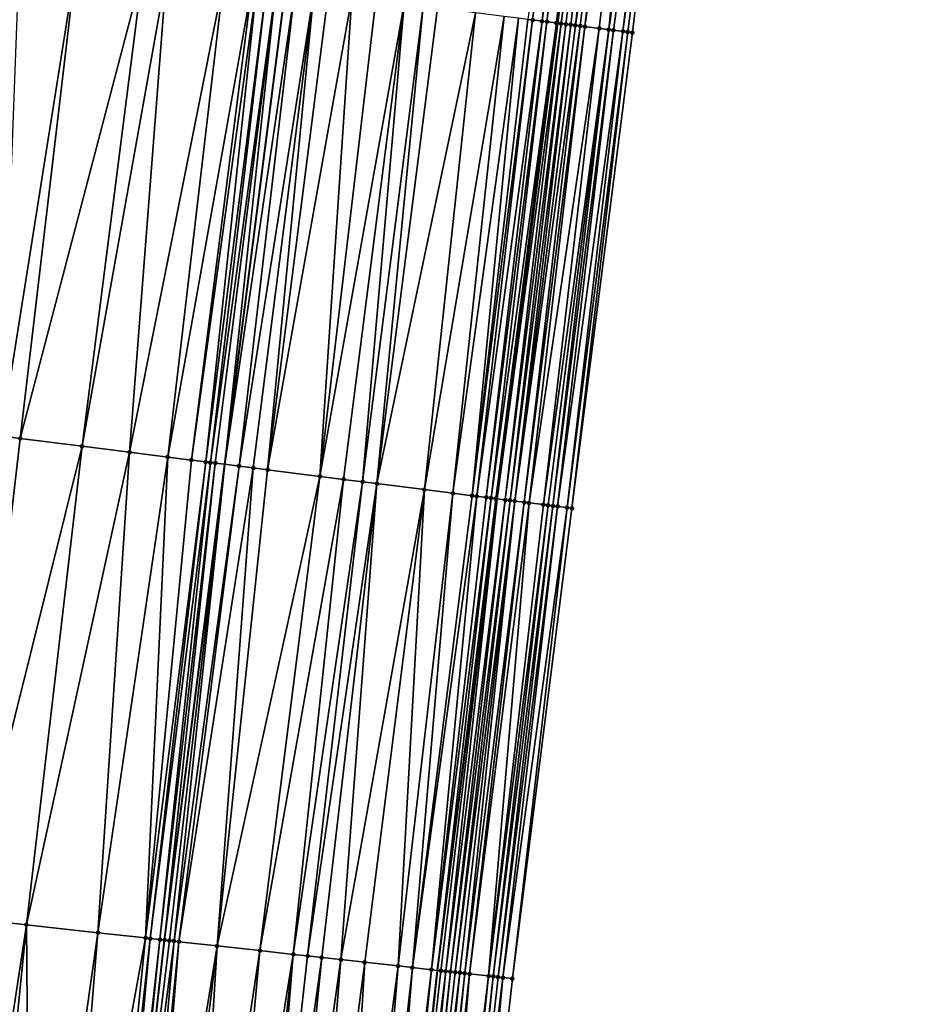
# Model space of a CAD drawing. Header units: feet. Extents: x 2004186 to 2014793, y 836912 to 864902.
# Tile 901 of 974: x 2004236 to 2004273, y 861658 to 861699. Entities that reach past the tile are written whole.
import ezdxf

# ---------------------------------------------------------------- set-up
doc = ezdxf.new("R2010")
doc.units = ezdxf.units.FT
doc.header["$LTSCALE"] = 100
doc.header["$MEASUREMENT"] = 0
for name, color, linetype, lineweight in [('EP_Travel Lane', 5, 'Continuous', 40), ('GPL_Skip Line', 2, 'Continuous', 40), ('Road Shots', 4, 'Continuous', 200), ('Road X-Section', 30, 'Continuous', 13)]:
    doc.layers.add(name, color=color, linetype=linetype, lineweight=lineweight)
doc.layers.add('I-77 SB_MM21-27-Surface-Border', color=7, linetype='Continuous')
doc.layers.add('I-77 SB_MM21-27-Surface-TIN', color=7, linetype='Continuous')

msp = doc.modelspace()

# ---------------------------------------------------------------- linework, layer by layer
at = {"layer": 'EP_Travel Lane'}
msp.add_polyline3d([(2004236.56754917, 861500.5505137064, 469.3571244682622), (2004238.482328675, 861520.4542463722, 469.776434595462), (2004240.397134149, 861540.3582489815, 470.1824757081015), (2004242.311902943, 861560.2618703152, 470.6072651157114), (2004244.226708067, 861580.1658692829, 471.0134773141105), (2004246.430381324, 861599.8806447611, 471.3945759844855), (2004248.655593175, 861619.7524403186, 471.7950859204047), (2004250.880840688, 861639.6245543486, 472.1790967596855), (2004253.106084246, 861659.4966330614, 472.5649318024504), (2004255.598611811, 861679.1552493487, 472.9433469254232), (2004258.127927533, 861698.9900976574, 473.3693686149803), (2004260.657264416, 861718.8251119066, 473.7873135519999), (2004263.18652827, 861738.6595534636, 474.233146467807), (2004265.929918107, 861758.2976924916, 474.6420854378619), (2004268.724748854, 861778.0972558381, 475.0505787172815), (2004271.519651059, 861797.8973254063, 475.4332667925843)], dxfattribs=at)
at = {"layer": 'GPL_Skip Line'}
msp.add_polyline3d([(2004225.093366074, 861501.6595996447, 469.8263800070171), (2004227.033729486, 861521.5610936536, 470.233231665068), (2004228.97405485, 861541.4621974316, 470.6592828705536), (2004230.914420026, 861561.3637095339, 471.0652443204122), (2004232.854807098, 861581.2654462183, 471.460156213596), (2004235.067180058, 861601.1386514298, 471.8604559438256), (2004237.283219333, 861621.0116460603, 472.2519453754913), (2004239.499281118, 861640.8848425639, 472.6329768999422), (2004241.715335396, 861660.7579717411, 473.0174962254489), (2004244.224484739, 861680.5961824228, 473.397603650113), (2004246.753837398, 861700.4313203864, 473.8095277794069), (2004249.283145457, 861720.2661085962, 474.2384806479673), (2004251.81245754, 861740.1009283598, 474.6658972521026), (2004254.596326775, 861759.9019133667, 475.0688618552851), (2004257.413331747, 861779.6982629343, 475.4802737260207), (2004260.230374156, 861799.4948755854, 475.8782724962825)], dxfattribs=at)
at = {"layer": 'I-77 SB_MM21-27-Surface-Border', "color": 3, "linetype": 'ByBlock', "lineweight": -2}
msp.add_polyline3d([(2004272.706248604, 861797.7305978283, 475.3271096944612), (2004270.87945956, 861777.7946982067, 474.8478907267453), (2004268.656578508, 861757.914578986, 474.3978146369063), (2004266.297087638, 861738.2690663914, 473.9376599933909), (2004263.569318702, 861718.4590484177, 473.534443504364), (2004261.23843832, 861698.599229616, 473.0924308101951), (2004258.709119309, 861678.7643555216, 472.6676659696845), (2004256.226923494, 861659.1536028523, 472.3103790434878), (2004254.010886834, 861639.2806316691, 471.9176784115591), (2004251.794888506, 861619.4080042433, 471.507162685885), (2004249.38004766, 861599.5568734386, 471.1312532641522), (2004246.790074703, 861579.9206387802, 470.7847240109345), (2004244.650595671, 861560.0379422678, 470.4078954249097), (2004242.113018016, 861540.1942009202, 470.0241855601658), (2004240.172631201, 861520.2924668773, 469.6291374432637), (2004238.829561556, 861500.3340358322, 469.1590242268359)], dxfattribs=at)
at = {"layer": 'I-77 SB_MM21-27-Surface-TIN', "color": 128, "linetype": 'ByBlock', "lineweight": -2}
for points in [[(2004259.600602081, 861718.9583812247, 473.8579783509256), (2004256.872846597, 861699.1484687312, 473.4496313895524), (2004257.071270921, 861699.1234118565, 473.4378480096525)], [(2004259.600602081, 861718.9583812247, 473.8579783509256), (2004257.071270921, 861699.1234118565, 473.4378480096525), (2004257.468106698, 861699.0731971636, 473.4191959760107)], [(2004259.997436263, 861718.9081540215, 473.8399353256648), (2004259.600602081, 861718.9583812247, 473.8579783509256), (2004257.468106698, 861699.0731971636, 473.4191959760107)], [(2004259.997436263, 861718.9081540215, 473.8399353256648), (2004257.468106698, 861699.0731971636, 473.4191959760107), (2004257.666531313, 861699.0481425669, 473.4073016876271)], [(2004260.195862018, 861718.8831083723, 473.8276053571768), (2004259.997436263, 861718.9081540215, 473.8399353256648), (2004257.666531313, 861699.0481425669, 473.4073016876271)], [(2004260.195862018, 861718.8831083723, 473.8276053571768), (2004257.666531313, 861699.0481425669, 473.4073016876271), (2004258.063404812, 861698.9982236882, 473.3742470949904)], [(2004260.592741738, 861718.833238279, 473.7921754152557), (2004260.195862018, 861718.8831083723, 473.8276053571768), (2004258.063404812, 861698.9982236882, 473.3742470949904)], [(2004260.592741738, 861718.833238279, 473.7921754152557), (2004258.063404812, 861698.9982236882, 473.3742470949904), (2004258.127927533, 861698.9900976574, 473.3693686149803)], [(2004260.592741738, 861718.833238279, 473.7921754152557), (2004258.127927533, 861698.9900976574, 473.3693686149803), (2004260.657264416, 861718.8251119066, 473.7873135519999)], [(2004258.261837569, 861698.9732329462, 473.3592438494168), (2004260.657264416, 861718.8251119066, 473.7873135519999), (2004258.127927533, 861698.9900976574, 473.3693686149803)], [(2004260.989606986, 861718.7832546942, 473.762271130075), (2004260.657264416, 861718.8251119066, 473.7873135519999), (2004258.261837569, 861698.9732329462, 473.3592438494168)], [(2004260.989606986, 861718.7832546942, 473.762271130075), (2004258.261837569, 861698.9732329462, 473.3592438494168), (2004258.460276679, 861698.9482920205, 473.3418151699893)], [(2004260.989606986, 861718.7832546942, 473.762271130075), (2004258.460276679, 861698.9482920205, 473.3418151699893), (2004258.658733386, 861698.923489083, 473.3176681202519)], [(2004260.989606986, 861718.7832546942, 473.762271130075), (2004258.658733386, 861698.923489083, 473.3176681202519), (2004258.857196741, 861698.8987382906, 473.290982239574)], [(2004261.58493375, 861718.7085058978, 473.7063829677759), (2004260.989606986, 861718.7832546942, 473.762271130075), (2004258.857196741, 861698.8987382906, 473.290982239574)], [(2004261.58493375, 861718.7085058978, 473.7063829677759), (2004258.857196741, 861698.8987382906, 473.290982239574), (2004259.055652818, 861698.8739304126, 473.2670757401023)], [(2004261.58493375, 861718.7085058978, 473.7063829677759), (2004259.055652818, 861698.8739304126, 473.2670757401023), (2004259.254100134, 861698.8490538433, 473.2465136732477)], [(2004262.180261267, 861718.6337630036, 473.6502074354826), (2004261.58493375, 861718.7085058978, 473.7063829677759), (2004259.254100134, 861698.8490538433, 473.2465136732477)], [(2004262.180261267, 861718.6337630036, 473.6502074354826), (2004259.254100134, 861698.8490538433, 473.2465136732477), (2004259.84940836, 861698.7741596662, 473.1977039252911)], [(2004262.180261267, 861718.6337630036, 473.6502074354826), (2004259.84940836, 861698.7741596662, 473.1977039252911), (2004260.246276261, 861698.7241968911, 473.1667865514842)], [(2004263.172442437, 861718.5089455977, 473.5685546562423), (2004262.180261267, 861718.6337630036, 473.6502074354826), (2004260.246276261, 861698.7241968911, 473.1667865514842)], [(2004263.172442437, 861718.5089455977, 473.5685546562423), (2004260.246276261, 861698.7241968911, 473.1667865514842), (2004260.444699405, 861698.6991307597, 473.155453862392)], [(2004263.172442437, 861718.5089455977, 473.5685546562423), (2004260.444699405, 861698.6991307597, 473.155453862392), (2004260.841577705, 861698.6492495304, 473.1205661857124)], [(2004263.172442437, 861718.5089455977, 473.5685546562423), (2004260.841577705, 861698.6492495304, 473.1205661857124), (2004263.569318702, 861718.4590484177, 473.534443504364)], [(2004263.569318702, 861718.4590484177, 473.534443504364), (2004260.841577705, 861698.6492495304, 473.1205661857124), (2004261.040011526, 861698.6242671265, 473.1051569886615)], [(2004263.569318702, 861718.4590484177, 473.534443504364), (2004261.040011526, 861698.6242671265, 473.1051569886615), (2004261.23843832, 861698.599229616, 473.0924308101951)], [(2004238.023721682, 861701.538171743, 474.116259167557), (2004235.642772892, 861701.839976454, 474.2030214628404), (2004234.899100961, 861681.7782429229, 473.737805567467)], [(2004238.023721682, 861701.538171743, 474.116259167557), (2004234.899100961, 861681.7782429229, 473.737805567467), (2004235.692751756, 861681.677650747, 473.7084277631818)], [(2004240.801481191, 861701.1859558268, 474.0204126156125), (2004238.023721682, 861701.538171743, 474.116259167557), (2004235.692751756, 861681.677650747, 473.7084277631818)], [(2004240.801481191, 861701.1859558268, 474.0204126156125), (2004235.692751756, 861681.677650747, 473.7084277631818), (2004238.272106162, 861681.3506424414, 473.6170267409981)], [(2004241.793543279, 861701.0602045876, 473.984226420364), (2004240.801481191, 861701.1859558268, 474.0204126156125), (2004238.272106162, 861681.3506424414, 473.6170267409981)], [(2004241.793543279, 861701.0602045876, 473.984226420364), (2004238.272106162, 861681.3506424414, 473.6170267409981), (2004240.256244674, 861681.0992523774, 473.5391820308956)], [(2004244.174496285, 861700.7584329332, 473.8958546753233), (2004241.793543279, 861701.0602045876, 473.984226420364), (2004240.256244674, 861681.0992523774, 473.5391820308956)], [(2004244.174496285, 861700.7584329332, 473.8958546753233), (2004240.256244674, 861681.0992523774, 473.5391820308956), (2004241.843554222, 861680.8981304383, 473.4773876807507)], [(2004245.364973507, 861700.6075527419, 473.851394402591), (2004244.174496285, 861700.7584329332, 473.8958546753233), (2004241.843554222, 861680.8981304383, 473.4773876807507)], [(2004245.364973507, 861700.6075527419, 473.851394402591), (2004241.843554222, 861680.8981304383, 473.4773876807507), (2004242.83561843, 861680.772395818, 473.4403927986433)], [(2004245.563383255, 861700.5823815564, 473.8451765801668), (2004245.364973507, 861700.6075527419, 473.851394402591), (2004242.83561843, 861680.772395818, 473.4403927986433)], [(2004245.563383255, 861700.5823815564, 473.8451765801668), (2004242.83561843, 861680.772395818, 473.4403927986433), (2004243.430866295, 861680.6970282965, 473.4146294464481)], [(2004245.960215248, 861700.5321371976, 473.8279689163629), (2004245.563383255, 861700.5823815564, 473.8451765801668), (2004243.430866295, 861680.6970282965, 473.4146294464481)], [(2004245.960215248, 861700.5321371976, 473.8279689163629), (2004243.430866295, 861680.6970282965, 473.4146294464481), (2004243.629271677, 861680.6718228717, 473.4100787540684)], [(2004246.357012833, 861700.4816230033, 473.8238989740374), (2004245.960215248, 861700.5321371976, 473.8279689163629), (2004243.629271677, 861680.6718228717, 473.4100787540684)], [(2004246.357012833, 861700.4816230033, 473.8238989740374), (2004243.629271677, 861680.6718228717, 473.4100787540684), (2004243.827669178, 861680.646555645, 473.4085370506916)], [(2004246.357012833, 861700.4816230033, 473.8238989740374), (2004243.827669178, 861680.646555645, 473.4085370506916), (2004244.224484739, 861680.5961824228, 473.397603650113)], [(2004246.357012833, 861700.4816230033, 473.8238989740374), (2004244.224484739, 861680.5961824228, 473.397603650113), (2004246.753837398, 861700.4313203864, 473.8095277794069)], [(2004247.15064983, 861700.3809226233, 473.7997890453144), (2004246.753837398, 861700.4313203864, 473.8095277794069), (2004244.224484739, 861680.5961824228, 473.397603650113)], [(2004247.15064983, 861700.3809226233, 473.7997890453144), (2004244.224484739, 861680.5961824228, 473.397603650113), (2004244.819708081, 861680.5206225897, 473.3812035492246)], [(2004247.944295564, 861700.2802907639, 473.7723429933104), (2004247.15064983, 861700.3809226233, 473.7997890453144), (2004244.819708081, 861680.5206225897, 473.3812035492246)], [(2004247.944295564, 861700.2802907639, 473.7723429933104), (2004244.819708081, 861680.5206225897, 473.3812035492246), (2004245.414947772, 861680.4451909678, 473.3585611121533)], [(2004247.944295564, 861700.2802907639, 473.7723429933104), (2004245.414947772, 861680.4451909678, 473.3585611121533), (2004246.010179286, 861680.3696952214, 473.3390407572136)], [(2004248.53952291, 861700.2047623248, 473.7544141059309), (2004247.944295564, 861700.2802907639, 473.7723429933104), (2004246.010179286, 861680.3696952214, 473.3390407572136)], [(2004249.531596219, 861700.079099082, 473.7139435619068), (2004248.53952291, 861700.2047623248, 473.7544141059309), (2004246.010179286, 861680.3696952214, 473.3390407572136)], [(2004249.531596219, 861700.079099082, 473.7139435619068), (2004246.010179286, 861680.3696952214, 473.3390407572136), (2004248.19272483, 861680.093112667, 473.2560156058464)], [(2004250.523660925, 861699.953368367, 473.6767580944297), (2004249.531596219, 861700.079099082, 473.7139435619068), (2004248.19272483, 861680.093112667, 473.2560156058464)], [(2004251.714129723, 861699.8024221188, 473.6355139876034), (2004250.523660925, 861699.953368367, 473.6767580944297), (2004248.19272483, 861680.093112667, 473.2560156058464)], [(2004251.714129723, 861699.8024221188, 473.6355139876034), (2004248.19272483, 861680.093112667, 473.2560156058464), (2004249.184775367, 861679.9672708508, 473.2242398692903)], [(2004251.714129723, 861699.8024221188, 473.6355139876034), (2004249.184775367, 861679.9672708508, 473.2242398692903), (2004249.978426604, 861679.8666821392, 473.1946933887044)], [(2004252.507780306, 861699.701828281, 473.6062167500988), (2004251.714129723, 861699.8024221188, 473.6355139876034), (2004249.978426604, 861679.8666821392, 473.1946933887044)], [(2004252.507780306, 861699.701828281, 473.6062167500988), (2004249.978426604, 861679.8666821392, 473.1946933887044), (2004250.573651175, 861679.7911319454, 473.1778239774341)], [(2004253.103005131, 861699.6262800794, 473.5892500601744), (2004252.507780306, 861699.701828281, 473.6062167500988), (2004250.573651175, 861679.7911319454, 473.1778239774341)], [(2004254.690308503, 861699.4251096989, 473.5298135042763), (2004253.103005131, 861699.6262800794, 473.5892500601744), (2004250.573651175, 861679.7911319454, 473.1778239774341)], [(2004254.690308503, 861699.4251096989, 473.5298135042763), (2004250.573651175, 861679.7911319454, 473.1778239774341), (2004252.55778374, 861679.5396952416, 473.1022500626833)], [(2004255.880771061, 861699.2741145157, 473.4909519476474), (2004254.690308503, 861699.4251096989, 473.5298135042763), (2004252.55778374, 861679.5396952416, 473.1022500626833)], [(2004255.880771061, 861699.2741145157, 473.4909519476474), (2004252.55778374, 861679.5396952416, 473.1022500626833), (2004253.748267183, 861679.3888638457, 473.0554145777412)], [(2004256.476010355, 861699.1986797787, 473.4684609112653), (2004255.880771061, 861699.2741145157, 473.4909519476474), (2004253.748267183, 861679.3888638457, 473.0554145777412)], [(2004256.476010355, 861699.1986797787, 473.4684609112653), (2004253.748267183, 861679.3888638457, 473.0554145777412), (2004254.541941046, 861679.2884525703, 473.0172291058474)], [(2004256.872846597, 861699.1484687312, 473.4496313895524), (2004256.476010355, 861699.1986797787, 473.4684609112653), (2004254.541941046, 861679.2884525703, 473.0172291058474)], [(2004257.071270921, 861699.1234118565, 473.4378480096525), (2004256.872846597, 861699.1484687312, 473.4496313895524), (2004254.541941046, 861679.2884525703, 473.0172291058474)], [(2004257.071270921, 861699.1234118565, 473.4378480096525), (2004254.541941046, 861679.2884525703, 473.0172291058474), (2004254.74036746, 861679.2634120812, 473.0046480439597)], [(2004257.468106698, 861699.0731971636, 473.4191959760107), (2004257.071270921, 861699.1234118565, 473.4378480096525), (2004254.74036746, 861679.2634120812, 473.0046480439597)], [(2004257.468106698, 861699.0731971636, 473.4191959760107), (2004254.74036746, 861679.2634120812, 473.0046480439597), (2004255.137209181, 861679.2132439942, 472.9837270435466)], [(2004257.666531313, 861699.0481425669, 473.4073016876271), (2004257.468106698, 861699.0731971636, 473.4191959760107), (2004255.137209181, 861679.2132439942, 472.9837270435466)], [(2004257.666531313, 861699.0481425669, 473.4073016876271), (2004255.137209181, 861679.2132439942, 472.9837270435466), (2004255.335641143, 861679.1882470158, 472.9690275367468)], [(2004258.063404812, 861698.9982236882, 473.3742470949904), (2004257.666531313, 861699.0481425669, 473.4073016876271), (2004255.335641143, 861679.1882470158, 472.9690275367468)], [(2004258.063404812, 861698.9982236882, 473.3742470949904), (2004255.335641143, 861679.1882470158, 472.9690275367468), (2004255.534089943, 861679.1633820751, 472.9478993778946)], [(2004258.063404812, 861698.9982236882, 473.3742470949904), (2004255.534089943, 861679.1633820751, 472.9478993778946), (2004255.598611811, 861679.1552493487, 472.9433469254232)], [(2004258.063404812, 861698.9982236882, 473.3742470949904), (2004255.598611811, 861679.1552493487, 472.9433469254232), (2004258.127927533, 861698.9900976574, 473.3693686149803)], [(2004258.261837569, 861698.9732329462, 473.3592438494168), (2004258.127927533, 861698.9900976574, 473.3693686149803), (2004255.598611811, 861679.1552493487, 472.9433469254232)], [(2004258.261837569, 861698.9732329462, 473.3592438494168), (2004255.598611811, 861679.1552493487, 472.9433469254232), (2004255.930950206, 861679.1133594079, 472.9198982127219)], [(2004258.460276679, 861698.9482920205, 473.3418151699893), (2004258.261837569, 861698.9732329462, 473.3592438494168), (2004255.930950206, 861679.1133594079, 472.9198982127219)], [(2004258.460276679, 861698.9482920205, 473.3418151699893), (2004255.930950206, 861679.1133594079, 472.9198982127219), (2004256.129389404, 861679.0884191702, 472.9024361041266)], [(2004258.658733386, 861698.923489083, 473.3176681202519), (2004258.460276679, 861698.9482920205, 473.3418151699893), (2004256.129389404, 861679.0884191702, 472.9024361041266)], [(2004258.658733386, 861698.923489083, 473.3176681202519), (2004256.129389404, 861679.0884191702, 472.9024361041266), (2004256.327835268, 861679.0635312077, 472.8824288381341)], [(2004258.857196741, 861698.8987382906, 473.290982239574), (2004258.658733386, 861698.923489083, 473.3176681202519), (2004256.327835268, 861679.0635312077, 472.8824288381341)], [(2004259.055652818, 861698.8739304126, 473.2670757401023), (2004258.857196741, 861698.8987382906, 473.290982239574), (2004256.327835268, 861679.0635312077, 472.8824288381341)], [(2004259.055652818, 861698.8739304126, 473.2670757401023), (2004256.327835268, 861679.0635312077, 472.8824288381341), (2004256.724754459, 861679.0139706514, 472.8319284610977)], [(2004259.254100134, 861698.8490538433, 473.2465136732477), (2004259.055652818, 861698.8739304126, 473.2670757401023), (2004256.724754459, 861679.0139706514, 472.8319284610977)], [(2004259.254100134, 861698.8490538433, 473.2465136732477), (2004256.724754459, 861679.0139706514, 472.8319284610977), (2004256.92320578, 861678.9891254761, 472.8098379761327)], [(2004259.84940836, 861698.7741596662, 473.1977039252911), (2004259.254100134, 861698.8490538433, 473.2465136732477), (2004256.92320578, 861678.9891254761, 472.8098379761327)], [(2004259.84940836, 861698.7741596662, 473.1977039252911), (2004256.92320578, 861678.9891254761, 472.8098379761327), (2004257.518525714, 861678.9143231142, 472.7565582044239)], [(2004260.246276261, 861698.7241968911, 473.1667865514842), (2004259.84940836, 861698.7741596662, 473.1977039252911), (2004257.518525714, 861678.9143231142, 472.7565582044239)], [(2004260.246276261, 861698.7241968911, 473.1667865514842), (2004257.518525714, 861678.9143231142, 472.7565582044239), (2004257.716958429, 861678.8893320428, 472.7415710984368)], [(2004260.246276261, 861698.7241968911, 473.1667865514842), (2004257.716958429, 861678.8893320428, 472.7415710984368), (2004257.915366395, 861678.8641468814, 472.7360338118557)], [(2004260.444699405, 861698.6991307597, 473.155453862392), (2004260.246276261, 861698.7241968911, 473.1667865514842), (2004257.915366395, 861678.8641468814, 472.7360338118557)], [(2004260.444699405, 861698.6991307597, 473.155453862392), (2004257.915366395, 861678.8641468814, 472.7360338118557), (2004258.113801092, 861678.8391713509, 472.7202900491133)], [(2004260.841577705, 861698.6492495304, 473.1205661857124), (2004260.444699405, 861698.6991307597, 473.155453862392), (2004258.113801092, 861678.8391713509, 472.7202900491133)], [(2004260.841577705, 861698.6492495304, 473.1205661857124), (2004258.113801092, 861678.8391713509, 472.7202900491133), (2004258.510684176, 861678.7893276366, 472.6835760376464)], [(2004261.040011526, 861698.6242671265, 473.1051569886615), (2004260.841577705, 861698.6492495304, 473.1205661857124), (2004258.510684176, 861678.7893276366, 472.6835760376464)], [(2004261.040011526, 861698.6242671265, 473.1051569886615), (2004258.510684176, 861678.7893276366, 472.6835760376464), (2004258.709119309, 861678.7643555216, 472.6676659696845)], [(2004261.040011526, 861698.6242671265, 473.1051569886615), (2004258.709119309, 861678.7643555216, 472.6676659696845), (2004261.23843832, 861698.599229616, 473.0924308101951)], [(2004235.692751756, 861681.677650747, 473.7084277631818), (2004234.899100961, 861681.7782429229, 473.737805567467), (2004233.366431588, 861661.6830875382, 473.3179119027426)], [(2004238.272106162, 861681.3506424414, 473.6170267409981), (2004235.692751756, 861681.677650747, 473.7084277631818), (2004233.366431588, 861661.6830875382, 473.3179119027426)], [(2004238.272106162, 861681.3506424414, 473.6170267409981), (2004233.366431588, 861661.6830875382, 473.3179119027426), (2004235.950617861, 861661.3967579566, 473.2241084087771)], [(2004240.256244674, 861681.0992523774, 473.5391820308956), (2004238.272106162, 861681.3506424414, 473.6170267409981), (2004235.950617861, 861661.3967579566, 473.2241084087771)], [(2004240.256244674, 861681.0992523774, 473.5391820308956), (2004235.950617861, 861661.3967579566, 473.2241084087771), (2004238.932386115, 861661.066510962, 473.1089685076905)], [(2004241.843554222, 861680.8981304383, 473.4773876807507), (2004240.256244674, 861681.0992523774, 473.5391820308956), (2004238.932386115, 861661.066510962, 473.1089685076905)], [(2004241.843554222, 861680.8981304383, 473.4773876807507), (2004238.932386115, 861661.066510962, 473.1089685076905), (2004240.9202266, 861660.8463012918, 473.0345401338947)], [(2004242.83561843, 861680.772395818, 473.4403927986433), (2004241.843554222, 861680.8981304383, 473.4773876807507), (2004240.9202266, 861660.8463012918, 473.0345401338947)], [(2004243.430866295, 861680.6970282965, 473.4146294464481), (2004242.83561843, 861680.772395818, 473.4403927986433), (2004240.9202266, 861660.8463012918, 473.0345401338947)], [(2004243.430866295, 861680.6970282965, 473.4146294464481), (2004240.9202266, 861660.8463012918, 473.0345401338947), (2004241.119014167, 861660.8243118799, 473.0254626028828)], [(2004243.629271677, 861680.6718228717, 473.4100787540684), (2004243.430866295, 861680.6970282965, 473.4146294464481), (2004241.119014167, 861660.8243118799, 473.0254626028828)], [(2004243.629271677, 861680.6718228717, 473.4100787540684), (2004241.119014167, 861660.8243118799, 473.0254626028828), (2004241.516556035, 861660.7800347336, 473.022761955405)], [(2004243.827669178, 861680.646555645, 473.4085370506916), (2004243.629271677, 861680.6718228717, 473.4100787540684), (2004241.516556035, 861660.7800347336, 473.022761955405)], [(2004243.827669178, 861680.646555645, 473.4085370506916), (2004241.516556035, 861660.7800347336, 473.022761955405), (2004241.715335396, 861660.7579717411, 473.0174962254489)], [(2004243.827669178, 861680.646555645, 473.4085370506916), (2004241.715335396, 861660.7579717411, 473.0174962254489), (2004244.224484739, 861680.5961824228, 473.397603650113)], [(2004241.914124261, 861660.7359939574, 473.0078163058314), (2004244.224484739, 861680.5961824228, 473.397603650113), (2004241.715335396, 861660.7579717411, 473.0174962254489)], [(2004242.112907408, 861660.7139649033, 473.0007924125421), (2004244.224484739, 861680.5961824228, 473.397603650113), (2004241.914124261, 861660.7359939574, 473.0078163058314)], [(2004244.819708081, 861680.5206225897, 473.3812035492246), (2004244.224484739, 861680.5961824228, 473.397603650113), (2004242.112907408, 861660.7139649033, 473.0007924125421)], [(2004244.819708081, 861680.5206225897, 473.3812035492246), (2004242.112907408, 861660.7139649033, 473.0007924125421), (2004242.311682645, 861660.6918649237, 472.9974427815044)], [(2004245.414947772, 861680.4451909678, 473.3585611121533), (2004244.819708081, 861680.5206225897, 473.3812035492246), (2004242.311682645, 861660.6918649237, 472.9974427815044)], [(2004245.414947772, 861680.4451909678, 473.3585611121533), (2004242.311682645, 861660.6918649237, 472.9974427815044), (2004243.901951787, 861660.5156680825, 472.9394078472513)], [(2004246.010179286, 861680.3696952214, 473.3390407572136), (2004245.414947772, 861680.4451909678, 473.3585611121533), (2004243.901951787, 861660.5156680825, 472.9394078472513)], [(2004248.19272483, 861680.093112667, 473.2560156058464), (2004246.010179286, 861680.3696952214, 473.3390407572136), (2004243.901951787, 861660.5156680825, 472.9394078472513)], [(2004248.19272483, 861680.093112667, 473.2560156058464), (2004243.901951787, 861660.5156680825, 472.9394078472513), (2004245.691012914, 861660.3175214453, 472.8702431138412)], [(2004249.184775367, 861679.9672708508, 473.2242398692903), (2004248.19272483, 861680.093112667, 473.2560156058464), (2004245.691012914, 861660.3175214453, 472.8702431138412)], [(2004249.184775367, 861679.9672708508, 473.2242398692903), (2004245.691012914, 861660.3175214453, 472.8702431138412), (2004247.082494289, 861660.1633122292, 472.8213782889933)], [(2004249.978426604, 861679.8666821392, 473.1946933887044), (2004249.184775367, 861679.9672708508, 473.2242398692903), (2004247.082494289, 861660.1633122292, 472.8213782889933)], [(2004249.978426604, 861679.8666821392, 473.1946933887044), (2004247.082494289, 861660.1633122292, 472.8213782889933), (2004247.678845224, 861660.0972384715, 472.7996121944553)], [(2004250.573651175, 861679.7911319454, 473.1778239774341), (2004249.978426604, 861679.8666821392, 473.1946933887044), (2004247.678845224, 861660.0972384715, 472.7996121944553)], [(2004250.573651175, 861679.7911319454, 473.1778239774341), (2004247.678845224, 861660.0972384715, 472.7996121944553), (2004248.275187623, 861660.031088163, 472.7818117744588)], [(2004250.573651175, 861679.7911319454, 473.1778239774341), (2004248.275187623, 861660.031088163, 472.7818117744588), (2004249.070322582, 861659.9429932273, 472.7526137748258)], [(2004252.55778374, 861679.5396952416, 473.1022500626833), (2004250.573651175, 861679.7911319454, 473.1778239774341), (2004249.070322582, 861659.9429932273, 472.7526137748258)], [(2004252.55778374, 861679.5396952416, 473.1022500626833), (2004249.070322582, 861659.9429932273, 472.7526137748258), (2004250.064243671, 861659.832895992, 472.7150058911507)], [(2004252.55778374, 861679.5396952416, 473.1022500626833), (2004250.064243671, 861659.832895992, 472.7150058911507), (2004251.455728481, 861659.678717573, 472.6645456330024)], [(2004253.748267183, 861679.3888638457, 473.0554145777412), (2004252.55778374, 861679.5396952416, 473.1022500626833), (2004251.455728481, 861659.678717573, 472.6645456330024)], [(2004253.748267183, 861679.3888638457, 473.0554145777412), (2004251.455728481, 861659.678717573, 472.6645456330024), (2004252.052088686, 861659.6127269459, 472.6384730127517)], [(2004254.541941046, 861679.2884525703, 473.0172291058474), (2004253.748267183, 861679.3888638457, 473.0554145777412), (2004252.052088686, 861659.6127269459, 472.6384730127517)], [(2004254.74036746, 861679.2634120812, 473.0046480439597), (2004254.541941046, 861679.2884525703, 473.0172291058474), (2004252.052088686, 861659.6127269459, 472.6384730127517)], [(2004254.74036746, 861679.2634120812, 473.0046480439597), (2004252.052088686, 861659.6127269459, 472.6384730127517), (2004252.847261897, 861659.5249750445, 472.5915043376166)], [(2004255.137209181, 861679.2132439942, 472.9837270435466), (2004254.74036746, 861679.2634120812, 473.0046480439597), (2004252.847261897, 861659.5249750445, 472.5915043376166)], [(2004255.335641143, 861679.1882470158, 472.9690275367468), (2004255.137209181, 861679.2132439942, 472.9837270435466), (2004252.847261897, 861659.5249750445, 472.5915043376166)], [(2004255.335641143, 861679.1882470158, 472.9690275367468), (2004252.847261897, 861659.5249750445, 472.5915043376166), (2004253.106084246, 861659.4966330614, 472.5649318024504)], [(2004255.534089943, 861679.1633820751, 472.9478993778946), (2004255.335641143, 861679.1882470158, 472.9690275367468), (2004253.106084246, 861659.4966330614, 472.5649318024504)], [(2004255.534089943, 861679.1633820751, 472.9478993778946), (2004253.106084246, 861659.4966330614, 472.5649318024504), (2004255.598611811, 861679.1552493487, 472.9433469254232)], [(2004253.244885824, 861659.4814337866, 472.5506814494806), (2004255.598611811, 861679.1552493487, 472.9433469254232), (2004253.106084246, 861659.4966330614, 472.5649318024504)], [(2004253.443674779, 861659.4594568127, 472.5409595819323), (2004255.598611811, 861679.1552493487, 472.9433469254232), (2004253.244885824, 861659.4814337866, 472.5506814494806)], [(2004255.930950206, 861679.1133594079, 472.9198982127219), (2004255.598611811, 861679.1552493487, 472.9433469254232), (2004253.443674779, 861659.4594568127, 472.5409595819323)], [(2004255.930950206, 861679.1133594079, 472.9198982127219), (2004253.443674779, 861659.4594568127, 472.5409595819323), (2004253.642471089, 861659.4375458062, 472.5278203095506)], [(2004256.129389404, 861679.0884191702, 472.9024361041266), (2004255.930950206, 861679.1133594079, 472.9198982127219), (2004253.642471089, 861659.4375458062, 472.5278203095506)], [(2004256.129389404, 861679.0884191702, 472.9024361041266), (2004253.642471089, 861659.4375458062, 472.5278203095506), (2004253.841273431, 861659.4156888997, 472.5118784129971)], [(2004256.327835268, 861679.0635312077, 472.8824288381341), (2004256.129389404, 861679.0884191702, 472.9024361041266), (2004253.841273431, 861659.4156888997, 472.5118784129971)], [(2004256.327835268, 861679.0635312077, 472.8824288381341), (2004253.841273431, 861659.4156888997, 472.5118784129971), (2004254.040085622, 861659.393920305, 472.4913615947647)], [(2004256.327835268, 861679.0635312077, 472.8824288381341), (2004254.040085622, 861659.393920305, 472.4913615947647), (2004254.238910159, 861659.372262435, 472.4651087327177)], [(2004256.724754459, 861679.0139706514, 472.8319284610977), (2004256.327835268, 861679.0635312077, 472.8824288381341), (2004254.238910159, 861659.372262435, 472.4651087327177)], [(2004256.724754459, 861679.0139706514, 472.8319284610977), (2004254.238910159, 861659.372262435, 472.4651087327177), (2004254.437726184, 861659.3505282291, 472.442810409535)], [(2004256.92320578, 861678.9891254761, 472.8098379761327), (2004256.724754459, 861679.0139706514, 472.8319284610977), (2004254.437726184, 861659.3505282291, 472.442810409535)], [(2004256.92320578, 861678.9891254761, 472.8098379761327), (2004254.437726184, 861659.3505282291, 472.442810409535), (2004255.232938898, 861659.2631305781, 472.3774900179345)], [(2004257.518525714, 861678.9143231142, 472.7565582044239), (2004256.92320578, 861678.9891254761, 472.8098379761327), (2004255.232938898, 861659.2631305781, 472.3774900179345)], [(2004257.716958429, 861678.8893320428, 472.7415710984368), (2004257.518525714, 861678.9143231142, 472.7565582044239), (2004255.232938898, 861659.2631305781, 472.3774900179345)], [(2004257.716958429, 861678.8893320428, 472.7415710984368), (2004255.232938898, 861659.2631305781, 472.3774900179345), (2004255.431733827, 861659.2412071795, 472.3649927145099)], [(2004257.915366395, 861678.8641468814, 472.7360338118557), (2004257.716958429, 861678.8893320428, 472.7415710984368), (2004255.431733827, 861659.2412071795, 472.3649927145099)], [(2004257.915366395, 861678.8641468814, 472.7360338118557), (2004255.431733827, 861659.2412071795, 472.3649927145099), (2004255.630510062, 861659.2191161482, 472.3611795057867)], [(2004258.113801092, 861678.8391713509, 472.7202900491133), (2004257.915366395, 861678.8641468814, 472.7360338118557), (2004255.630510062, 861659.2191161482, 472.3611795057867)], [(2004258.113801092, 861678.8391713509, 472.7202900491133), (2004255.630510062, 861659.2191161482, 472.3611795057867), (2004255.829310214, 861659.1972395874, 472.3462557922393)], [(2004258.510684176, 861678.7893276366, 472.6835760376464), (2004258.113801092, 861678.8391713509, 472.7202900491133), (2004255.829310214, 861659.1972395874, 472.3462557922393)], [(2004258.510684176, 861678.7893276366, 472.6835760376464), (2004255.829310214, 861659.1972395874, 472.3462557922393), (2004256.226923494, 861659.1536028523, 472.3103790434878)], [(2004258.510684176, 861678.7893276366, 472.6835760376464), (2004256.226923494, 861659.1536028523, 472.3103790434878), (2004258.709119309, 861678.7643555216, 472.6676659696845)], [(2004235.950617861, 861661.3967579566, 473.2241084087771), (2004233.366431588, 861661.6830875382, 473.3179119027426), (2004232.939422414, 861641.6116680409, 472.8716696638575)], [(2004235.950617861, 861661.3967579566, 473.2241084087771), (2004232.939422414, 861641.6116680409, 472.8716696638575), (2004233.933338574, 861641.5015265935, 472.8363524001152)], [(2004235.950617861, 861661.3967579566, 473.2241084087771), (2004233.933338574, 861641.5015265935, 472.8363524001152), (2004236.119976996, 861641.2594205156, 472.7480289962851)], [(2004238.932386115, 861661.066510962, 473.1089685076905), (2004235.950617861, 861661.3967579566, 473.2241084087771), (2004236.119976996, 861641.2594205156, 472.7480289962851)], [(2004238.932386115, 861661.066510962, 473.1089685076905), (2004236.119976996, 861641.2594205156, 472.7480289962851), (2004237.31267913, 861641.127275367, 472.7043744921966)], [(2004240.9202266, 861660.8463012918, 473.0345401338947), (2004238.932386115, 861661.066510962, 473.1089685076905), (2004237.31267913, 861641.127275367, 472.7043744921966)], [(2004240.9202266, 861660.8463012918, 473.0345401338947), (2004237.31267913, 861641.127275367, 472.7043744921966), (2004238.902956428, 861640.9511516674, 472.6425508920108)], [(2004241.119014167, 861660.8243118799, 473.0254626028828), (2004240.9202266, 861660.8463012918, 473.0345401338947), (2004238.902956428, 861640.9511516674, 472.6425508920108)], [(2004241.119014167, 861660.8243118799, 473.0254626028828), (2004238.902956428, 861640.9511516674, 472.6425508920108), (2004239.300503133, 861640.9069178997, 472.6376031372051)], [(2004241.516556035, 861660.7800347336, 473.022761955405), (2004241.119014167, 861660.8243118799, 473.0254626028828), (2004239.300503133, 861640.9069178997, 472.6376031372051)], [(2004241.516556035, 861660.7800347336, 473.022761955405), (2004239.300503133, 861640.9069178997, 472.6376031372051), (2004239.499281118, 861640.8848425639, 472.6329768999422)], [(2004241.516556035, 861660.7800347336, 473.022761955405), (2004239.499281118, 861640.8848425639, 472.6329768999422), (2004241.715335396, 861660.7579717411, 473.0174962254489)], [(2004241.914124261, 861660.7359939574, 473.0078163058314), (2004241.715335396, 861660.7579717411, 473.0174962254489), (2004239.499281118, 861640.8848425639, 472.6329768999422)], [(2004242.112907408, 861660.7139649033, 473.0007924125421), (2004241.914124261, 861660.7359939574, 473.0078163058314), (2004239.499281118, 861640.8848425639, 472.6329768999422)], [(2004242.112907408, 861660.7139649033, 473.0007924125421), (2004239.499281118, 861640.8848425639, 472.6329768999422), (2004240.294413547, 861640.7967249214, 472.6049554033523)], [(2004242.311682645, 861660.6918649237, 472.9974427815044), (2004242.112907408, 861660.7139649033, 473.0007924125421), (2004240.294413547, 861640.7967249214, 472.6049554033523)], [(2004242.311682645, 861660.6918649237, 472.9974427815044), (2004240.294413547, 861640.7967249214, 472.6049554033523), (2004240.691983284, 861640.7526976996, 472.5893076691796)], [(2004243.901951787, 861660.5156680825, 472.9394078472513), (2004242.311682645, 861660.6918649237, 472.9974427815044), (2004240.691983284, 861640.7526976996, 472.5893076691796)], [(2004243.901951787, 861660.5156680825, 472.9394078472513), (2004240.691983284, 861640.7526976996, 472.5893076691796), (2004241.487113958, 861640.6645643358, 472.5621005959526)], [(2004243.901951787, 861660.5156680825, 472.9394078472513), (2004241.487113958, 861640.6645643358, 472.5621005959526), (2004242.679822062, 861640.532472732, 472.5156722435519)], [(2004245.691012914, 861660.3175214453, 472.8702431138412), (2004243.901951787, 861660.5156680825, 472.9394078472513), (2004242.679822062, 861640.532472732, 472.5156722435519)], [(2004245.691012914, 861660.3175214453, 472.8702431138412), (2004242.679822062, 861640.532472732, 472.5156722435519), (2004243.872522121, 861640.4003089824, 472.4729813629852)], [(2004247.082494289, 861660.1633122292, 472.8213782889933), (2004245.691012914, 861660.3175214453, 472.8702431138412), (2004243.872522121, 861640.4003089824, 472.4729813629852)], [(2004247.082494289, 861660.1633122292, 472.8213782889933), (2004243.872522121, 861640.4003089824, 472.4729813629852), (2004244.866438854, 861640.2901726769, 472.4373977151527)], [(2004247.082494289, 861660.1633122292, 472.8213782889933), (2004244.866438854, 861640.2901726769, 472.4373977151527), (2004245.462788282, 861640.2240854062, 472.4163317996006)], [(2004247.678845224, 861660.0972384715, 472.7996121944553), (2004247.082494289, 861660.1633122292, 472.8213782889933), (2004245.462788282, 861640.2240854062, 472.4163317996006)], [(2004248.275187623, 861660.031088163, 472.7818117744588), (2004247.678845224, 861660.0972384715, 472.7996121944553), (2004245.462788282, 861640.2240854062, 472.4163317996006)], [(2004248.275187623, 861660.031088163, 472.7818117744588), (2004245.462788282, 861640.2240854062, 472.4163317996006), (2004246.257914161, 861640.1359090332, 472.3913528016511)], [(2004249.070322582, 861659.9429932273, 472.7526137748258), (2004248.275187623, 861660.031088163, 472.7818117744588), (2004246.257914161, 861640.1359090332, 472.3913528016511)], [(2004249.070322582, 861659.9429932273, 472.7526137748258), (2004246.257914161, 861640.1359090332, 472.3913528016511), (2004247.450619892, 861640.0037961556, 472.346026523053)], [(2004250.064243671, 861659.832895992, 472.7150058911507), (2004249.070322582, 861659.9429932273, 472.7526137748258), (2004247.450619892, 861640.0037961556, 472.346026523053)], [(2004250.064243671, 861659.832895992, 472.7150058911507), (2004247.450619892, 861640.0037961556, 472.346026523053), (2004248.84210502, 861639.8496205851, 472.2954190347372)], [(2004251.455728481, 861659.678717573, 472.6645456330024), (2004250.064243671, 861659.832895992, 472.7150058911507), (2004248.84210502, 861639.8496205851, 472.2954190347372)], [(2004251.455728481, 861659.678717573, 472.6645456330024), (2004248.84210502, 861639.8496205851, 472.2954190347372), (2004249.836040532, 861639.7396526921, 472.2511108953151)], [(2004252.052088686, 861659.6127269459, 472.6384730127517), (2004251.455728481, 861659.678717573, 472.6645456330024), (2004249.836040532, 861639.7396526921, 472.2511108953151)], [(2004252.052088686, 861659.6127269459, 472.6384730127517), (2004249.836040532, 861639.7396526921, 472.2511108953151), (2004250.432415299, 861639.6737926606, 472.2182729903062)], [(2004252.847261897, 861659.5249750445, 472.5915043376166), (2004252.052088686, 861659.6127269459, 472.6384730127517), (2004250.432415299, 861639.6737926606, 472.2182729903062)], [(2004252.847261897, 861659.5249750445, 472.5915043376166), (2004250.432415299, 861639.6737926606, 472.2182729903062), (2004250.631216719, 861639.6519274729, 472.2027601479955)], [(2004252.847261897, 861659.5249750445, 472.5915043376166), (2004250.631216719, 861639.6519274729, 472.2027601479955), (2004250.830026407, 861639.6301364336, 472.1834061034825)], [(2004252.847261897, 861659.5249750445, 472.5915043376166), (2004250.830026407, 861639.6301364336, 472.1834061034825), (2004253.106084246, 861659.4966330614, 472.5649318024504)], [(2004250.830026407, 861639.6301364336, 472.1834061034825), (2004250.880840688, 861639.6245543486, 472.1790967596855), (2004253.106084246, 861659.4966330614, 472.5649318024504)], [(2004251.028830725, 861639.6082972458, 472.1665463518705), (2004253.106084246, 861659.4966330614, 472.5649318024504), (2004250.880840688, 861639.6245543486, 472.1790967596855)], [(2004253.244885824, 861659.4814337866, 472.5506814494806), (2004253.106084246, 861659.4966330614, 472.5649318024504), (2004251.028830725, 861639.6082972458, 472.1665463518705)], [(2004253.443674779, 861659.4594568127, 472.5409595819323), (2004253.244885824, 861659.4814337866, 472.5506814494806), (2004251.028830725, 861639.6082972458, 472.1665463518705)], [(2004253.443674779, 861659.4594568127, 472.5409595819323), (2004251.028830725, 861639.6082972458, 472.1665463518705), (2004251.426425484, 861639.5644944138, 472.1392742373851)], [(2004253.642471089, 861659.4375458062, 472.5278203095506), (2004253.443674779, 861659.4594568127, 472.5409595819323), (2004251.426425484, 861639.5644944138, 472.1392742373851)], [(2004253.642471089, 861659.4375458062, 472.5278203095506), (2004251.426425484, 861639.5644944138, 472.1392742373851), (2004251.625228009, 861639.5426391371, 472.1232479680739)], [(2004253.841273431, 861659.4156888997, 472.5118784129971), (2004253.642471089, 861659.4375458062, 472.5278203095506), (2004251.625228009, 861639.5426391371, 472.1232479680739)], [(2004254.040085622, 861659.393920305, 472.4913615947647), (2004253.841273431, 861659.4156888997, 472.5118784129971), (2004251.625228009, 861639.5426391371, 472.1232479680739)], [(2004254.040085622, 861659.393920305, 472.4913615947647), (2004251.625228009, 861639.5426391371, 472.1232479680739), (2004252.022865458, 861639.4992191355, 472.0761435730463)], [(2004254.238910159, 861659.372262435, 472.4651087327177), (2004254.040085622, 861659.393920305, 472.4913615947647), (2004252.022865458, 861639.4992191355, 472.0761435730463)], [(2004254.238910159, 861659.372262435, 472.4651087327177), (2004252.022865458, 861639.4992191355, 472.0761435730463), (2004252.221680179, 861639.4774732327, 472.0544512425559)], [(2004254.437726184, 861659.3505282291, 472.442810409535), (2004254.238910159, 861659.372262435, 472.4651087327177), (2004252.221680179, 861639.4774732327, 472.0544512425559)], [(2004254.437726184, 861659.3505282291, 472.442810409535), (2004252.221680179, 861639.4774732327, 472.0544512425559), (2004252.818097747, 861639.411997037, 472.0017289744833)], [(2004255.232938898, 861659.2631305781, 472.3774900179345), (2004254.437726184, 861659.3505282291, 472.442810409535), (2004252.818097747, 861639.411997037, 472.0017289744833)], [(2004255.232938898, 861659.2631305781, 472.3774900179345), (2004252.818097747, 861639.411997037, 472.0017289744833), (2004253.016897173, 861639.3901139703, 471.9871423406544)], [(2004255.232938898, 861659.2631305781, 472.3774900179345), (2004253.016897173, 861639.3901139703, 471.9871423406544), (2004253.21568789, 861639.3681528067, 471.9766014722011)], [(2004255.431733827, 861659.2412071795, 472.3649927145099), (2004255.232938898, 861659.2631305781, 472.3774900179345), (2004253.21568789, 861639.3681528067, 471.9766014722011)], [(2004255.431733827, 861659.2412071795, 472.3649927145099), (2004253.21568789, 861639.3681528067, 471.9766014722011), (2004253.414484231, 861639.3462420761, 471.9634479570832)], [(2004255.630510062, 861659.2191161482, 472.3611795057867), (2004255.431733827, 861659.2412071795, 472.3649927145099), (2004253.414484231, 861639.3462420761, 471.9634479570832)], [(2004255.829310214, 861659.1972395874, 472.3462557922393), (2004255.630510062, 861659.2191161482, 472.3611795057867), (2004253.414484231, 861639.3462420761, 471.9634479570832)], [(2004255.829310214, 861659.1972395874, 472.3462557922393), (2004253.414484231, 861639.3462420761, 471.9634479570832), (2004254.010886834, 861639.2806316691, 471.9176784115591)], [(2004255.829310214, 861659.1972395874, 472.3462557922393), (2004254.010886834, 861639.2806316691, 471.9176784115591), (2004256.226923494, 861659.1536028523, 472.3103790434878)]]:
    msp.add_3dface(points, dxfattribs=at)
at = {"layer": 'Road Shots', "lineweight": 100}
for p in [(2004257.071270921, 861699.1234118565, 473.4378480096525), (2004257.468106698, 861699.0731971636, 473.4191959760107), (2004257.666531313, 861699.0481425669, 473.4073016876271), (2004258.063404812, 861698.9982236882, 473.3742470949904), (2004258.261837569, 861698.9732329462, 473.3592438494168), (2004258.460276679, 861698.9482920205, 473.3418151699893), (2004258.658733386, 861698.923489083, 473.3176681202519), (2004258.857196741, 861698.8987382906, 473.290982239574), (2004259.055652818, 861698.8739304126, 473.2670757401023), (2004259.254100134, 861698.8490538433, 473.2465136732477), (2004259.84940836, 861698.7741596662, 473.1977039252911), (2004260.246276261, 861698.7241968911, 473.1667865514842), (2004260.444699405, 861698.6991307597, 473.155453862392), (2004260.841577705, 861698.6492495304, 473.1205661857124), (2004261.040011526, 861698.6242671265, 473.1051569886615), (2004261.23843832, 861698.599229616, 473.0924308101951), (2004235.692751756, 861681.677650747, 473.7084277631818), (2004238.272106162, 861681.3506424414, 473.6170267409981), (2004240.256244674, 861681.0992523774, 473.5391820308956), (2004241.843554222, 861680.8981304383, 473.4773876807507), (2004242.83561843, 861680.772395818, 473.4403927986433), (2004243.430866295, 861680.6970282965, 473.4146294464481), (2004243.629271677, 861680.6718228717, 473.4100787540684), (2004243.827669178, 861680.646555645, 473.4085370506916), (2004244.819708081, 861680.5206225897, 473.3812035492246), (2004245.414947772, 861680.4451909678, 473.3585611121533), (2004246.010179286, 861680.3696952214, 473.3390407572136), (2004248.19272483, 861680.093112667, 473.2560156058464), (2004249.184775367, 861679.9672708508, 473.2242398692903), (2004249.978426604, 861679.8666821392, 473.1946933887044), (2004250.573651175, 861679.7911319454, 473.1778239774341), (2004252.55778374, 861679.5396952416, 473.1022500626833), (2004253.748267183, 861679.3888638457, 473.0554145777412), (2004254.541941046, 861679.2884525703, 473.0172291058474), (2004254.74036746, 861679.2634120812, 473.0046480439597), (2004255.137209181, 861679.2132439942, 472.9837270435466), (2004255.335641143, 861679.1882470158, 472.9690275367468), (2004255.534089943, 861679.1633820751, 472.9478993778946), (2004255.930950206, 861679.1133594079, 472.9198982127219), (2004256.129389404, 861679.0884191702, 472.9024361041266), (2004256.327835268, 861679.0635312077, 472.8824288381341), (2004256.724754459, 861679.0139706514, 472.8319284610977), (2004256.92320578, 861678.9891254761, 472.8098379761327), (2004257.518525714, 861678.9143231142, 472.7565582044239), (2004257.716958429, 861678.8893320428, 472.7415710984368), (2004257.915366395, 861678.8641468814, 472.7360338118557), (2004258.113801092, 861678.8391713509, 472.7202900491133), (2004258.510684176, 861678.7893276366, 472.6835760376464), (2004258.709119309, 861678.7643555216, 472.6676659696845), (2004235.950617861, 861661.3967579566, 473.2241084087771), (2004238.932386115, 861661.066510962, 473.1089685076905), (2004240.9202266, 861660.8463012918, 473.0345401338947), (2004241.119014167, 861660.8243118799, 473.0254626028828), (2004241.516556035, 861660.7800347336, 473.022761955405), (2004241.715335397, 861660.7579717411, 473.017496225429), (2004241.914124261, 861660.7359939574, 473.0078163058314), (2004242.112907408, 861660.7139649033, 473.0007924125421), (2004242.311682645, 861660.6918649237, 472.9974427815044), (2004243.901951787, 861660.5156680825, 472.9394078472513), (2004245.691012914, 861660.3175214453, 472.8702431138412), (2004247.082494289, 861660.1633122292, 472.8213782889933), (2004247.678845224, 861660.0972384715, 472.7996121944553), (2004248.275187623, 861660.031088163, 472.7818117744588), (2004249.070322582, 861659.9429932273, 472.7526137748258), (2004250.064243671, 861659.832895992, 472.7150058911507), (2004251.455728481, 861659.678717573, 472.6645456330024), (2004252.052088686, 861659.6127269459, 472.6384730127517), (2004252.847261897, 861659.5249750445, 472.5915043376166), (2004253.244885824, 861659.4814337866, 472.5506814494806), (2004253.443674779, 861659.4594568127, 472.5409595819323), (2004253.642471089, 861659.4375458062, 472.5278203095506), (2004253.841273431, 861659.4156888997, 472.5118784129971), (2004254.040085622, 861659.393920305, 472.4913615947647), (2004254.238910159, 861659.372262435, 472.4651087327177), (2004254.437726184, 861659.3505282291, 472.442810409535), (2004255.232938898, 861659.2631305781, 472.3774900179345), (2004255.431733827, 861659.2412071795, 472.3649927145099), (2004255.630510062, 861659.2191161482, 472.3611795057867), (2004255.829310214, 861659.1972395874, 472.3462557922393), (2004256.226923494, 861659.1536028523, 472.3103790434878)]:
    msp.add_point(p, dxfattribs=at)
at = {"layer": 'Road X-Section', "extrusion": (0.1264673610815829, 0.9917547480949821, 0.02070087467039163), "elevation": 1108077.100383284, "flags": 128}
msp.add_lwpolyline([(-1879131.329882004, -22468.6456805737), (-1879132.129882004, -22468.67621057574), (-1879132.529882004, -22468.68601949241), (-1879133.129882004, -22468.70556710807), (-1879133.329882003, -22468.70862323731), (-1879133.529882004, -22468.71728124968), (-1879133.729882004, -22468.73015779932), (-1879133.929882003, -22468.74528733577), (-1879134.129882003, -22468.75537876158), (-1879134.329882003, -22468.75105815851), (-1879134.529882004, -22468.7490419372), (-1879134.929882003, -22468.7586701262), (-1879135.329882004, -22468.76516269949), (-1879135.729882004, -22468.77690449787), (-1879138.129882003, -22468.86368538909), (-1879140.929882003, -22468.95955248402), (-1879141.929882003, -22468.99574643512), (-1879144.329882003, -22469.08413712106), (-1879145.529882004, -22469.12860692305), (-1879145.729882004, -22469.13482607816), (-1879146.129882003, -22469.15203743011), (-1879146.529882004, -22469.15610824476), (-1879146.929882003, -22469.17048251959), (-1879147.329882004, -22469.18022334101), (-1879148.129882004, -22469.20767527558), (-1879148.729882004, -22469.22560800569), (-1879149.729882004, -22469.26608722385), (-1879150.729882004, -22469.30328066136), (-1879151.929882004, -22469.34453360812), (-1879152.729882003, -22469.37383712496), (-1879153.329882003, -22469.39080745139), (-1879154.929882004, -22469.45025674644), (-1879156.129882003, -22469.48912663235), (-1879156.729882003, -22469.51162248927), (-1879157.129882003, -22469.53045604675), (-1879157.329882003, -22469.54224195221), (-1879157.729882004, -22469.56089798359), (-1879157.929882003, -22469.57279482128), (-1879158.329882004, -22469.60585649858), (-1879158.529882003, -22469.62086295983), (-1879158.729882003, -22469.63829537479), (-1879158.929882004, -22469.66244760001), (-1879159.129882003, -22469.68913920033), (-1879159.329882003, -22469.71305082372), (-1879159.529882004, -22469.73361729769), (-1879160.129882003, -22469.78243750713), (-1879160.529882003, -22469.81336150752), (-1879160.729882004, -22469.82469662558), (-1879161.129882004, -22469.85959177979), (-1879161.329882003, -22469.87500427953), (-1879161.529882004, -22469.88773318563)], dxfattribs=at)
at = {"layer": 'Road X-Section', "extrusion": (0.1264673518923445, 0.9917547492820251, 0.02070087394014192), "elevation": 1108057.082988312, "flags": 128}
msp.add_lwpolyline([(-1879131.340153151, -22468.63118911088), (-1879131.54015315, -22468.63759772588), (-1879131.74015315, -22468.64755032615), (-1879131.940153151, -22468.66445291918), (-1879132.14015315, -22468.67349575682), (-1879133.34015315, -22468.69810886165), (-1879133.540153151, -22468.70426849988), (-1879133.74015315, -22468.71243840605), (-1879134.140153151, -22468.73647128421), (-1879134.34015315, -22468.73591710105), (-1879134.54015315, -22468.73174291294), (-1879135.34015315, -22468.74690515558), (-1879135.54015315, -22468.75197204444), (-1879137.54015315, -22468.8269440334), (-1879138.34015315, -22468.85632813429), (-1879140.94015315, -22468.94774874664), (-1879142.94015315, -22469.02561014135), (-1879144.54015315, -22469.08741773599), (-1879145.54015315, -22469.12442054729), (-1879146.14015315, -22469.15018942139), (-1879146.34015315, -22469.15474108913), (-1879146.540153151, -22469.15628312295), (-1879147.54015315, -22469.18362248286), (-1879148.14015315, -22469.20626977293), (-1879148.74015315, -22469.2257943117), (-1879150.940153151, -22469.30883725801), (-1879151.94015315, -22469.34061980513), (-1879152.74015315, -22469.37017261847), (-1879153.34015315, -22469.3870456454), (-1879155.34015315, -22469.46263575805), (-1879156.54015315, -22469.50948128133), (-1879157.34015315, -22469.54767493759), (-1879157.54015315, -22469.560258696), (-1879157.940153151, -22469.58118418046), (-1879158.140153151, -22469.59588683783), (-1879158.34015315, -22469.61701952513), (-1879158.74015315, -22469.64502669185), (-1879158.94015315, -22469.66249254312), (-1879159.14015315, -22469.68250409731), (-1879159.54015315, -22469.7330152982), (-1879159.74015315, -22469.75511051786), (-1879160.340153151, -22469.80840170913), (-1879160.540153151, -22469.82339202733), (-1879160.74015315, -22469.82893050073), (-1879160.94015315, -22469.84467763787), (-1879161.34015315, -22469.88139951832), (-1879161.54015315, -22469.89731299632)], dxfattribs=at)
at = {"layer": 'Road X-Section', "extrusion": (0.1108022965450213, 0.9936527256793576, 0.01941936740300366), "elevation": 1078275.331360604, "flags": 128}
msp.add_lwpolyline([(-1896388.264421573, -20469.73653854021), (-1896388.664421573, -20469.74719048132), (-1896389.064421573, -20469.77095744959), (-1896389.264421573, -20469.78001773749), (-1896389.864421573, -20469.79809379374), (-1896390.064421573, -20469.79953596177), (-1896390.264421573, -20469.79652062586), (-1896390.464421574, -20469.79919042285), (-1896390.664421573, -20469.80630473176), (-1896390.864421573, -20469.81782159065), (-1896391.064421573, -20469.83516849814), (-1896391.264421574, -20469.84895419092), (-1896391.464421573, -20469.84296288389), (-1896391.664421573, -20469.84305971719), (-1896392.064421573, -20469.85387446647), (-1896392.464421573, -20469.86172794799), (-1896393.064421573, -20469.88023278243), (-1896394.464421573, -20469.9336076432), (-1896395.464421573, -20469.96700670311), (-1896398.064421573, -20470.06082788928), (-1896401.064421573, -20470.17598950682), (-1896403.064421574, -20470.2504319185), (-1896403.264421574, -20470.25951116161), (-1896403.664421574, -20470.26221231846), (-1896403.864421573, -20470.2674790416), (-1896404.064421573, -20470.27716078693), (-1896404.264421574, -20470.28418600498), (-1896404.464421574, -20470.2875362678), (-1896406.064421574, -20470.34558214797), (-1896407.864421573, -20470.41475992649), (-1896409.264421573, -20470.4636339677), (-1896409.864421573, -20470.48540416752), (-1896410.464421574, -20470.50320794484), (-1896411.264421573, -20470.53241145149), (-1896412.264421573, -20470.57002642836), (-1896413.664421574, -20470.62049620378), (-1896414.264421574, -20470.64657374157), (-1896415.064421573, -20470.69355127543), (-1896415.464421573, -20470.73438186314), (-1896415.664421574, -20470.74410556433), (-1896415.864421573, -20470.7572473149), (-1896416.064421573, -20470.77319221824), (-1896416.264421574, -20470.79371290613), (-1896416.464421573, -20470.81997071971), (-1896416.664421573, -20470.84227324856), (-1896417.464421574, -20470.9076059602), (-1896417.664421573, -20470.92010562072), (-1896417.864421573, -20470.92391954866), (-1896418.064421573, -20470.93884607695), (-1896418.464421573, -20470.97472959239)], dxfattribs=at)

doc.saveas('drawing.dxf')
